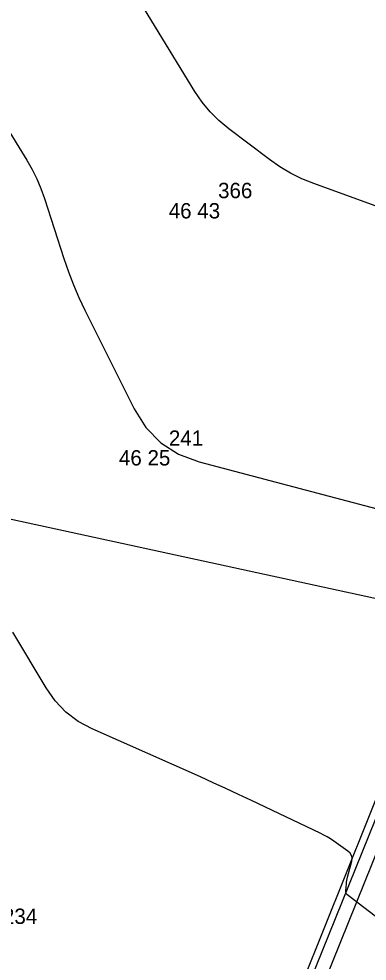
# Model space of a CAD drawing. Extents: x -702257 to -701487, y -1009871 to -1008841.
# Drawn here: x -701663.04 to -701657.37, y -1009053.42 to -1009038.08 of the extents above; entities that cross this region are included whole.
import ezdxf

# ---------------------------------------------------------------- set-up
doc = ezdxf.new("R2010")
doc.units = 0
for name, color, linetype in [('Ex_Major Contours', 7, 'Continuous'), ('Ex_Minor Contours', 7, 'Continuous'), ('Z_body', 7, 'Continuous'), ('Z_body_cisla', 7, 'Continuous'), ('Z_body_vysky_redukovane', 7, 'Continuous'), ('Z_katastr_hranice', 7, 'Continuous'), ('Z_komunikace', 7, 'Continuous'), ('Z_obruba', 7, 'Continuous')]:
    doc.layers.add(name, color=color, linetype=linetype)

# ---------------------------------------------------------------- blocks, each defined once
blk = doc.blocks.new('POINT_DISPLAY')
blk.add_line((0, 0), (0, 0))

msp = doc.modelspace()

# ---------------------------------------------------------------- linework, layer by layer
at = {"layer": 'Ex_Major Contours'}
msp.add_lwpolyline([(-701657.084, -1009052.808), (-701657.686, -1009052.349), (-701657.705, -1009052.332), (-701657.717, -1009052.312), (-701657.723, -1009052.289), (-701657.723, -1009052.264), (-701657.711, -1009052.157), (-701657.708, -1009052.13), (-701657.704, -1009052.104), (-701657.698, -1009052.078), (-701657.692, -1009052.051), (-701657.626, -1009051.791), (-701657.62, -1009051.741), (-701657.628, -1009051.697), (-701657.651, -1009051.658), (-701657.688, -1009051.625), (-701657.916, -1009051.464), (-701657.97, -1009051.428), (-701658.025, -1009051.395), (-701658.081, -1009051.363), (-701658.138, -1009051.334), (-701659.258, -1009050.801), (-701659.465, -1009050.703), (-701659.672, -1009050.607), (-701659.879, -1009050.512), (-701660.088, -1009050.419), (-701661.849, -1009049.636), (-701662.076, -1009049.514), (-701662.277, -1009049.363), (-701662.451, -1009049.181), (-701662.599, -1009048.97), (-701663.138, -1009048.065)], dxfattribs=at)
at = {"layer": 'Ex_Minor Contours'}
for points in [[(-701654.414, -1009042.153), (-701658.244, -1009040.763), (-701658.435, -1009040.685), (-701658.619, -1009040.594), (-701658.796, -1009040.489), (-701658.965, -1009040.37), (-701659.627, -1009039.869), (-701659.786, -1009039.737), (-701659.93, -1009039.593), (-701660.06, -1009039.435), (-701660.176, -1009039.264), (-701661.057, -1009037.828)], [(-701663.275, -1009039.792), (-701662.913, -1009040.382), (-701662.827, -1009040.532), (-701662.751, -1009040.685), (-701662.684, -1009040.843), (-701662.626, -1009041.005), (-701662.311, -1009041.98), (-701662.236, -1009042.196), (-701662.154, -1009042.409), (-701662.064, -1009042.618), (-701661.966, -1009042.824), (-701661.165, -1009044.429), (-701660.973, -1009044.734), (-701660.732, -1009044.98), (-701660.443, -1009045.166), (-701660.105, -1009045.292), (-701655.877, -1009046.408)]]:
    msp.add_lwpolyline(points, dxfattribs=at)
at = {"layer": 'Z_katastr_hranice'}
for p in [(-701666.43, -1009045.51), (-701664.86, -1009070.6)]:
    msp.add_line(p, (-701655.69, -1009047.85), dxfattribs=at)
at = {"layer": 'Z_komunikace'}
msp.add_line((-701656.39, -1009048.67), (-701658.88, -1009054.88), dxfattribs=at)
at = {"layer": 'Z_obruba'}
msp.add_line((-701658.79, -1009054.94), (-701656.27, -1009048.71), dxfattribs=at)

# ---------------------------------------------------------------- block references
at = {"layer": 'Z_body'}
for p in [(-701660.02, -1009041.08), (-701660.83, -1009045.1)]:
    msp.add_blockref('POINT_DISPLAY', p, dxfattribs=at)

# ---------------------------------------------------------------- texts
at = {"layer": 'Z_body_cisla'}
for s, p in [('366', (-701659.8, -1009041)), ('241', (-701660.6, -1009045.03)), ('234', (-701663.3, -1009052.81))]:
    msp.add_text(s, height=0.25, dxfattribs=at).set_placement(p)
at = {"layer": 'Z_body_vysky_redukovane'}
for s, p in [('46 43', (-701660.603, -1009041.33)), ('46 25', (-701661.413, -1009045.35))]:
    msp.add_text(s, height=0.25, dxfattribs=at).set_placement(p)

doc.saveas('drawing.dxf')
